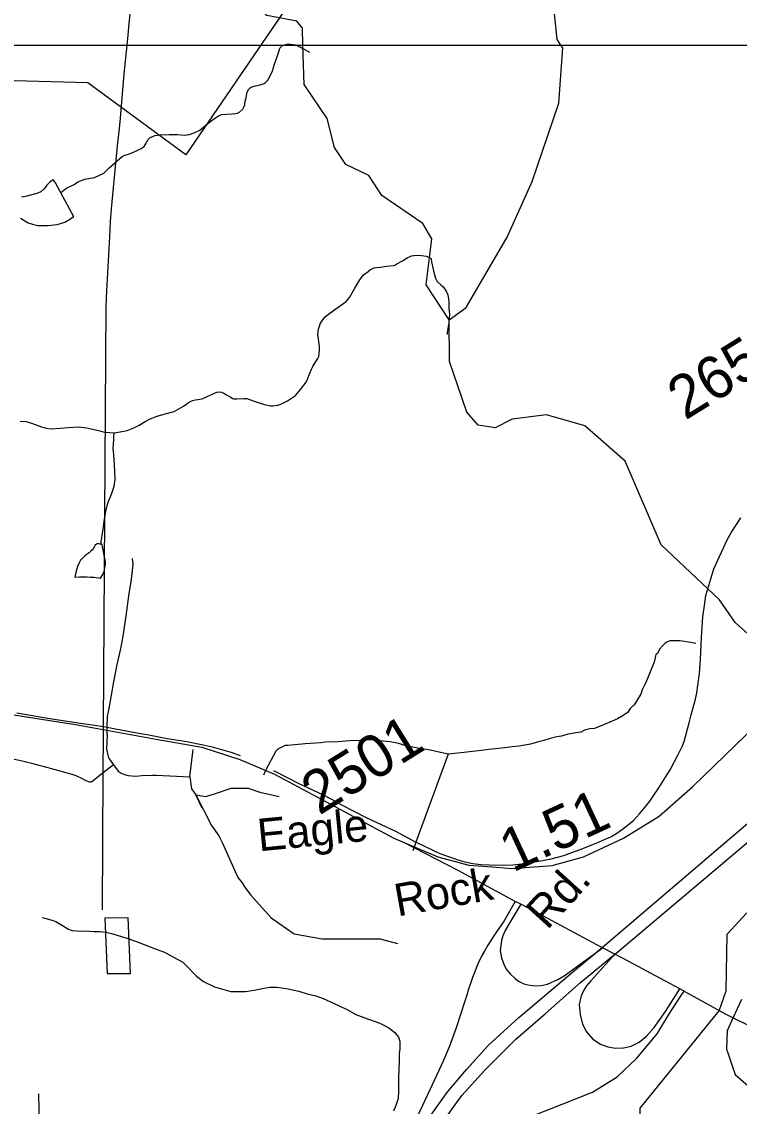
# Model space of a CAD drawing. Extents: x 2001466 to 31450019, y -30647475 to 847247.
# Drawn here: x 2162401 to 2166604, y 739390 to 745745 of the extents above; entities that cross this region are included whole.
import ezdxf

# ---------------------------------------------------------------- set-up
doc = ezdxf.new("R2010")
doc.units = 0
for name, color, linetype in [('Exist Boundary Political City Limit New', 7, 'Continuous'), ('Exist Hydrographic Creek Single Shore', 7, 'Continuous'), ('Exist Hydrographic Misc Water Feature', 7, 'Continuous'), ('Exist Railroad Mainline', 7, 'Continuous'), ('Exist Road Non-System Type 51', 7, 'Continuous'), ('Exist Road Primary US Divided Attributed', 7, 'Continuous'), ('Exist Road Secondary Mileage Hundredths English Label', 7, 'Continuous'), ('Exist Road Secondary Type 51 Attributed', 7, 'Continuous'), ('Exist Road Secondary Type 51 Label', 7, 'Continuous'), ('Exist Road Secondary Type 51 Number Label', 7, 'Continuous'), ('Exist Utilities Electrical Transmission Line', 7, 'Continuous'), ('Map Preparation Boundary City Limit Buffer Line', 7, 'Continuous'), ('Map Preparation Inset Cut Line', 7, 'Continuous'), ('Prop Road Primary Interstate Projected', 7, 'Continuous')]:
    doc.layers.add(name, color=color, linetype=linetype)

msp = doc.modelspace()

# ---------------------------------------------------------------- linework, layer by layer
at = {"layer": 'Exist Boundary Political City Limit New'}
for points in [[(2164230.2, 746238.7), (2163362.8, 744964.4), (2162788, 745386.6), (2162358.5, 745397.8), (2162214.8, 745401.6), (2161798, 745414.6), (2161448.2, 745425.4), (2161453.5, 745449.6), (2161460, 745477.3), (2161471, 745513.6), (2161483.8, 745557.1), (2161497.8, 745598.2), (2161510, 745636.6), (2161715.8, 745588.2), (2161908, 745524.3), (2162043, 745935)], [(2166616, 740015.5), (2166566, 739906.6), (2166532, 739832.9), (2166528, 739724.9), (2166537.8, 739697.4), (2166560, 739633.9), (2166580, 739576.6), (2166717.8, 739454.6)]]:
    msp.add_lwpolyline(points, dxfattribs=at)
at = {"layer": 'Exist Hydrographic Creek Single Shore'}
for points in [[(2165559.1, 745607.9), (2165536.2, 745641.5), (2165510.1, 745907.8), (2165583.1, 746185), (2165583.1, 746309.8), (2165515.1, 746458.7), (2165440.2, 746565.3), (2165380.1, 746865), (2165262.2, 746972.4), (2165127.1, 747414.7), (2165126.8, 747475)], [(2164048.1, 745607.9), (2164045, 745708.1), (2164011.2, 745748.1), (2163836.1, 745781.2), (2163778.1, 745857.9), (2163760.2, 746097.7), (2163726.2, 746173.9), (2163559.1, 746206.9), (2163417.2, 746347.5), (2163240.2, 746571), (2163198.2, 746676.8), (2163154.3, 746922.1)], [(2164904.2, 743997.8), (2164770.1, 744203.9), (2164802.1, 744472.2), (2164751, 744561.9), (2164509.1, 744727.6), (2164433.2, 744844), (2164299.1, 744909), (2164232.1, 745008.8), (2164189.2, 745177), (2164055.1, 745376.6), (2164048.1, 745607.9)], [(2164904.2, 743997.8), (2165004.1, 744071.2), (2165243.2, 744482.9), (2165391.2, 744807.9), (2165547.1, 745267.3), (2165570.2, 745591.6), (2165559.1, 745607.9)], [(2166673.2, 742141), (2166580.1, 742224.8), (2166488, 742358), (2166145.2, 742679.9), (2165934.2, 743169.7), (2165699.2, 743377.9), (2165474.1, 743441.5), (2165274.1, 743416.1), (2165174.1, 743365.7), (2165074.2, 743380.9), (2165007.2, 743457.6), (2164906.1, 743755), (2164904.2, 743997.8)], [(2166285, 738405.8), (2166258.2, 738757.4), (2166216.1, 738856.6), (2166023.2, 739113.2), (2166022.2, 739379), (2166485.2, 739950.1), (2166526.2, 740067.4), (2166532.1, 740398.6), (2166648.2, 740524.2)]]:
    msp.add_lwpolyline(points, dxfattribs=at)
at = {"layer": 'Exist Hydrographic Misc Water Feature'}
for points in [[(2162630.8, 744743), (2162638.4, 744751.1), (2162658.5, 744767.2), (2162708.5, 744791.3), (2162730.3, 744807.4), (2162770, 744821.7), (2162826.2, 744831.9), (2162882, 744858.3), (2162911.7, 744886.7), (2162991.5, 744956.9), (2163019, 744967), (2163031.3, 744971.2), (2163077.2, 744991.4), (2163101, 745001.6), (2163117, 745013.8), (2163128.9, 745033.9), (2163133.2, 745041.8), (2163140.6, 745055.7), (2163150.8, 745063.9), (2163180.8, 745078), (2163196.7, 745080), (2163218.3, 745084.1), (2163242.3, 745082.5), (2163264.2, 745084.4), (2163312.4, 745084.9), (2163352.6, 745080.8), (2163384.2, 745084.9), (2163410.2, 745093.2), (2163444.5, 745109.5), (2163468, 745129.5), (2163509.9, 745163.7), (2163535.9, 745182.1), (2163554.2, 745193.9), (2163569.9, 745202.1), (2163599.5, 745204.1), (2163633.7, 745204.6), (2163653.6, 745206.5), (2163663.7, 745208.6), (2163677.8, 745216.6), (2163695.2, 745233), (2163701.6, 745244.7), (2163707.3, 745258.8), (2163709.4, 745278.8), (2163713.1, 745290.8), (2163720.9, 745333), (2163730.7, 745348.9), (2163738.9, 745357), (2163749, 745363.2), (2163770.7, 745369.3), (2163796.7, 745375.5), (2163820.7, 745383.6), (2163826.9, 745387.5), (2163842.3, 745403.5), (2163858.5, 745431.9), (2163869.9, 745457.7), (2163881.8, 745495.7), (2163903.4, 745556.1), (2163913.2, 745589.9), (2163927.3, 745606), (2163953.4, 745614.2), (2163975.1, 745614.2), (2163989.7, 745612.4), (2164001.4, 745608.6), (2164011.2, 745606.3), (2164023.3, 745600.4), (2164031.3, 745596.8), (2164039.1, 745592.8), (2164055.1, 745584.7), (2164085.4, 745567.1)], [(2162630.8, 744743), (2162598.4, 744801), (2162588.4, 744814.7), (2162584.3, 744818.5), (2162572.4, 744810.6), (2162562.5, 744802.7), (2162548.4, 744786.6), (2162532.6, 744766.3), (2162512.7, 744748.2), (2162488.9, 744738), (2162452.8, 744728.1), (2162422.7, 744721.6), (2162398.7, 744717.6)], [(2162393.8, 744593.8), (2162437.6, 744566.1), (2162463.5, 744558.1), (2162495.9, 744550.4), (2162555.8, 744550.6), (2162607.8, 744557), (2162653.6, 744571.2), (2162685.6, 744589.4), (2162697.4, 744599.4), (2162705.2, 744601.5), (2162630.8, 744743)], [(2162944.3, 743337), (2162978.2, 743341.2), (2163018.4, 743349.4), (2163057.9, 743365.7), (2163087.9, 743381.8), (2163124, 743402.3), (2163153.9, 743418.5), (2163194.1, 743434.8), (2163241.4, 743447), (2163293.5, 743461.1), (2163349.1, 743493.3), (2163383.3, 743517.7), (2163401.2, 743525.5), (2163419.2, 743529.7), (2163457.4, 743536.1), (2163505.4, 743556.4), (2163528.9, 743568.3), (2163542.7, 743574.3), (2163556.8, 743576.6), (2163570.8, 743574.5), (2163584.7, 743568.7), (2163600.9, 743559), (2163621, 743547), (2163637.2, 743536.9), (2163643.4, 743535.2), (2163661.2, 743535.3), (2163701.2, 743537.4), (2163719.4, 743537.5), (2163735.4, 743531.4), (2163763.1, 743521.9), (2163791.2, 743512), (2163823.2, 743502.3), (2163859.7, 743494.4), (2163871.6, 743494.1), (2163883.1, 743496.5), (2163901.1, 743498.6), (2163919.1, 743504.8), (2163957.1, 743523), (2164004.9, 743555.1), (2164034.4, 743589.2), (2164066.4, 743633.4), (2164074.6, 743651.3), (2164088.3, 743685.3), (2164097.7, 743709.8), (2164105.9, 743725.6), (2164123.4, 743753.8), (2164135.9, 743771.8), (2164141.6, 743783.9), (2164143.7, 743803.9), (2164145.5, 743819.9), (2164145.3, 743841.8), (2164141.4, 743871.6), (2164136.7, 743897.8), (2164134.9, 743911.9), (2164136.7, 743929.9), (2164138.6, 743943.8), (2164144.9, 743961.9), (2164148.6, 743973.9), (2164162.5, 743995.8), (2164178.1, 744016.1), (2164204.4, 744038.1), (2164239.8, 744062.3), (2164301.6, 744106.5), (2164319.6, 744128.6), (2164351.4, 744183), (2164380.9, 744232.9), (2164403.1, 744261.2), (2164428.9, 744281.2), (2164444.5, 744293.4), (2164464.4, 744303.4), (2164478.3, 744305.4), (2164500.5, 744307.7), (2164538.6, 744312.1), (2164576.1, 744316.1), (2164586.4, 744318.2), (2164598.3, 744326.2), (2164630.3, 744344.5), (2164658.4, 744362.5), (2164684.2, 744372.8), (2164710.4, 744376.9), (2164742.4, 744374.9), (2164772.4, 744371.3), (2164796.4, 744359.5)], [(2164796.4, 744359.5), (2164798.2, 744355.2), (2164800.1, 744335.4), (2164806.4, 744313.4), (2164814.6, 744275.6), (2164824.7, 744241.7), (2164834.9, 744223.5), (2164855, 744203.8), (2164869.2, 744191.9), (2164887.4, 744166.1), (2164897.2, 744143.9), (2164903.2, 744108.1), (2164901.8, 744066.1), (2164905.9, 744032.2), (2164906.1, 744028.2), (2164902.2, 743982.1), (2164892.5, 743923.9), (2164892.7, 743912.1)], [(2162391.9, 743403.9), (2162426.2, 743402), (2162452.4, 743394.4), (2162484.6, 743382.6), (2162516.6, 743370.9), (2162544.5, 743363), (2162572.4, 743359.2), (2162626.7, 743363.2), (2162674.5, 743367.7), (2162730.5, 743371.8), (2162782.3, 743366.4), (2162814.5, 743358.3), (2162858.4, 743348.8), (2162886.5, 743340.9), (2162944.3, 743337)], [(2162866, 742682.8), (2162866.2, 742699), (2162871.7, 742735.1), (2162877.7, 742771.1), (2162883.6, 742818.9), (2162893.1, 742875), (2162904.8, 742923.2), (2162926.5, 742977.1), (2162941.9, 743023.4), (2162947.6, 743063.1), (2162945.6, 743109.3), (2162943.3, 743151.4), (2162939.4, 743207.2), (2162936.7, 743245.3), (2162940.8, 743295), (2162940.6, 743319.3), (2162944.3, 743337)], [(2162866, 742682.8), (2162846.1, 742688.6), (2162838.3, 742684.5), (2162830.1, 742678.9), (2162824.4, 742666.8), (2162816.4, 742652.6), (2162806.3, 742642.8), (2162796.5, 742632.5), (2162772.5, 742616.6), (2162756.7, 742602.4), (2162744.8, 742590.4), (2162736.6, 742574.2), (2162727, 742552.1), (2162717.1, 742517.9), (2162711.6, 742490), (2162739.5, 742492.2), (2162759.6, 742492.4), (2162783.4, 742492.5), (2162803.5, 742490.7), (2162825.6, 742490.6), (2162861.7, 742485.1), (2162875, 742507), (2162883.2, 742523.2), (2162886.9, 742542.9), (2162890.8, 742569.1), (2162890.6, 742582.9), (2162882.8, 742617), (2162878.1, 742651), (2162874.2, 742671), (2162872.2, 742681.1), (2162866, 742682.8)], [(2162520.5, 740495.5), (2162536.9, 740491.8), (2162570.5, 740481.8), (2162600.7, 740472), (2162630.8, 740456.1), (2162675.1, 740428.3), (2162684.9, 740424.4), (2162696.6, 740420.6), (2162724.9, 740418.8), (2162748.7, 740416.8), (2162772.9, 740419.2), (2162796.9, 740417.2), (2162822.9, 740415.3), (2162857, 740413.4), (2162895.1, 740409.6), (2162926.9, 740402), (2162985.1, 740384.3), (2163017.1, 740374.6), (2163067.4, 740356.8), (2163117.4, 740339.1), (2163173.4, 740317.3), (2163237.3, 740293.8), (2163289.4, 740264), (2163344, 740234.3), (2163376.2, 740202.6), (2163411.8, 740164.8), (2163424.4, 740152.8), (2163466.2, 740120.9), (2163528.9, 740089.5), (2163624.7, 740062), (2163684.6, 740062.3), (2163710.6, 740062.4), (2163762.5, 740070.8), (2163810.7, 740081), (2163854.6, 740087.3), (2163894.5, 740087.4), (2163960.6, 740077.8), (2164024.5, 740064.4), (2164072.9, 740048.6), (2164122.4, 740036.7), (2164166.8, 740021), (2164226.7, 739995.3), (2164271.2, 739973.6), (2164307.3, 739958), (2164357.1, 739928.1), (2164405.1, 739910.3), (2164491.4, 739879.1), (2164509.5, 739871), (2164551.7, 739849.2), (2164585.4, 739823.5), (2164607.9, 739795.7), (2164616.3, 739771.7), (2164616.1, 739749.9), (2164614.5, 739727.8), (2164612.4, 739699.7), (2164610.6, 739653.7), (2164608.9, 739607.7), (2164606.9, 739559.8), (2164607.9, 739511.8), (2164607.7, 739477.7), (2164605.9, 739435.9), (2164592.3, 739395.7), (2164578.6, 739361.7)]]:
    msp.add_lwpolyline(points, dxfattribs=at)
at = {"layer": 'Exist Railroad Mainline'}
for points in [[(2163875.9, 741358.2), (2163962.6, 741313.2), (2164020.8, 741283.8), (2164165.5, 741215.2), (2164215.8, 741189.8), (2164274.3, 741156.4), (2164417.2, 741081.9), (2164505.5, 741040.9), (2164589.9, 741001.8), (2164709.3, 740937.9), (2164714.7, 740935), (2164849.4, 740870.5), (2164899.6, 740853), (2164955.2, 740834.5), (2164995.7, 740821.9), (2165042.1, 740812.5), (2165089, 740807.2), (2165138.2, 740805.6), (2165224.3, 740802.4), (2165276.4, 740804.9), (2165348.1, 740812.2), (2165450.1, 740830.8), (2165502.1, 740840.5), (2165575.8, 740860.2), (2165623.6, 740876.6), (2165677.4, 740897.3), (2165779, 740938.2), (2165818.9, 740954.8), (2165850.6, 740969.1), (2165856.7, 740973), (2165881, 740986.1), (2165920.2, 741014.9), (2165983.8, 741064.4), (2166019.4, 741102.9), (2166058.9, 741151.2), (2166078.7, 741177.4), (2166102.2, 741213.8), (2166131.9, 741255.9), (2166171.2, 741318.5), (2166198.6, 741360.8), (2166224.3, 741411), (2166241.9, 741443.3), (2166269.2, 741497.5), (2166279.8, 741527.5), (2166309.9, 741637.8), (2166321.4, 741684), (2166346.3, 741776.3), (2166354.1, 741812.3), (2166367, 741898.4), (2166370.8, 741926.6), (2166375.9, 742010.7), (2166382.5, 742136.7), (2166389.2, 742258.8), (2166400.6, 742324.9), (2166408, 742383), (2166454.4, 742539.4), (2166532.6, 742708.4), (2166558.2, 742754.6), (2166613.3, 742839.1)], [(2162371.9, 741696.4), (2162566.3, 741662.4), (2162770.9, 741630.6), (2162828.9, 741623.2), (2162876.9, 741615.6), (2162880.3, 741615), (2162901.9, 741611.1), (2162949.1, 741602.5), (2163097.4, 741574.1), (2163145.5, 741566.5), (2163251.8, 741545.7), (2163368, 741527), (2163464.2, 741508), (2163516.4, 741496.5), (2163598.7, 741473.2), (2163626.7, 741465.7), (2163680.9, 741446.1)]]:
    msp.add_lwpolyline(points, dxfattribs=at)
at = {"layer": 'Exist Road Non-System Type 51'}
for p, q in [((2162901.1, 741568.1), (2162901.9, 741611.1)), ((2163384.5, 741320.5), (2163404.8, 741480.6)), ((2164898.7, 741453.4), (2164709.3, 740937.9)), ((2162938.5, 741391.8), (2162878.6, 741344.2)), ((2163457.8, 741136.2), (2163421.5, 741215.3)), ((2164709.3, 740937.9), (2164690.7, 740887.3))]:
    msp.add_line(p, q, dxfattribs=at)
for points in [[(2162901.9, 741611.1), (2162903.1, 741673.7), (2162912.5, 741721.7), (2162940.9, 741878.1), (2162958, 741968.1), (2162967.5, 742012.3), (2162978.9, 742062.5), (2162988.3, 742112.5), (2162996, 742156.5), (2163005.3, 742210.7), (2163012.8, 742262.8), (2163029.3, 742394.8), (2163042.7, 742463.1), (2163048.1, 742511), (2163053.6, 742565.1), (2163050.3, 742599.7)], [(2166348, 742101), (2166319.1, 742107.8), (2166293, 742111.5), (2166271.1, 742115.2), (2166252.9, 742117.2), (2166230.9, 742116.8), (2166208.9, 742116.7), (2166196.9, 742116.5), (2166179, 742110.3), (2166167.2, 742102.1), (2166153.4, 742088), (2166135.5, 742067.8), (2166125.7, 742045.8), (2166113.9, 742037.6), (2166104.2, 741993.4), (2166055.6, 741873), (2166034.1, 741830.9), (2166026.4, 741804.6), (2166012.5, 741782.5), (2166000.7, 741764.4), (2165986.9, 741742.3), (2165965.2, 741720.1), (2165951.4, 741700), (2165951.4, 741698), (2165925.7, 741681.7), (2165909.8, 741669.4), (2165909.6, 741671.4), (2165889.8, 741661.3), (2165859.9, 741646.9), (2165832.1, 741634.6), (2165798.3, 741622.3), (2165754.5, 741603.8), (2165728.4, 741601.6), (2165696.5, 741593.2), (2165674.7, 741583.1), (2165646.6, 741578.6), (2165592.8, 741568.2), (2165562.8, 741559.8), (2165534.9, 741555.5), (2165494.9, 741545.2), (2165459.1, 741532.7), (2165427.1, 741526.4), (2165381.2, 741511.9), (2165313.4, 741501.1), (2165273.3, 741496.7), (2165229.4, 741490.2), (2165135.7, 741481.3), (2165093.7, 741474.8), (2165041.6, 741468.3), (2164989.7, 741463.7), (2164898.7, 741453.4)], [(2162901.1, 741568.1), (2162897.8, 741483.4), (2162907.5, 741439.6), (2162912.2, 741426.1), (2162938.5, 741391.8)], [(2164898.7, 741453.4), (2164783.5, 741479.5), (2164721.5, 741488.8), (2164645.2, 741504), (2164615.2, 741513.8), (2164589.1, 741519.5), (2164557, 741525.2), (2164440.9, 741538), (2164410.9, 741535.6), (2164380.8, 741533.2), (2164324.8, 741530.7), (2164298.8, 741530.5), (2164254.9, 741526), (2164178.8, 741523.1), (2164153, 741518.9), (2164061.1, 741514), (2163959.1, 741504.8), (2163943.1, 741504.6), (2163931.2, 741498.4), (2163909.3, 741486.3), (2163897.4, 741478.1), (2163889.4, 741470.1), (2163828.7, 741357.3), (2163815.9, 741329.8)], [(2162878.6, 741344.2), (2162811.1, 741290.6), (2162805.8, 741288.7), (2162799, 741288.4), (2162779, 741296.3), (2162752.9, 741310), (2162718.8, 741325.7), (2162696.6, 741333.3), (2162590.2, 741364.3), (2162534.1, 741379.7), (2162502.1, 741387.3), (2162459.9, 741399), (2162427.7, 741406.6), (2162420, 741409), (2162367.6, 741419.9), (2162345.7, 741423.7), (2162313.6, 741429.4), (2162275.3, 741437), (2162229.3, 741444.5), (2162198.4, 741450.5)], [(2162938.5, 741391.8), (2162966.6, 741354.2), (2162983.1, 741342.9), (2163002.7, 741334.7), (2163024.8, 741328.8), (2163068.7, 741325.3), (2163104.8, 741327.8), (2163166.8, 741330.5), (2163190.8, 741330.6), (2163384.5, 741320.5)], [(2163384.5, 741320.5), (2163394.4, 741250.3), (2163421.5, 741215.3)], [(2163421.5, 741215.3), (2163479.3, 741206), (2163535.9, 741223.3), (2163628.2, 741254.7), (2163726.7, 741254.7), (2163795.6, 741230), (2163908.8, 741205.4)], [(2163421.5, 741215.3), (2163511.9, 741036.1), (2163554.7, 740974.6), (2163577, 740932.7), (2163667.3, 740731.7), (2163691.6, 740700), (2163705.9, 740676.1), (2163742.3, 740626.6), (2163861.6, 740493.5), (2163997.4, 740400.2), (2164159.9, 740370.6), (2164258.4, 740370.6), (2164386.4, 740370.6), (2164499.6, 740370.6), (2164601.6, 740344.3)], [(2162505.8, 739283.4), (2162500.9, 739463.2)]]:
    msp.add_lwpolyline(points, dxfattribs=at)
at = {"layer": 'Exist Road Primary US Divided Attributed'}
for points in [[(2165867.5, 740274.7), (2166870.4, 741122.1), (2167333.7, 741522.5), (2167567.2, 741768.5), (2167692.7, 741921.5), (2167824, 742117.2), (2167941.8, 742315.2), (2168063.5, 742586.9), (2168122.6, 742744.4), (2168171.4, 742910.8), (2168186.3, 742970.9), (2168197.5, 743023.6)], [(2165799.7, 740320.7), (2166639.8, 741037.1), (2167019, 741357.6), (2167287.1, 741594.9), (2167407.2, 741709.6), (2167629.3, 741973), (2167824, 742264.7), (2167941.8, 742486), (2167991, 742614.1), (2168075, 742847.9), (2168100.8, 742933.1)], [(2164688.7, 739164.1), (2164809.5, 739353), (2164896.8, 739476.6), (2165007.7, 739607.2), (2165135.6, 739747.8), (2165312.6, 739909.7), (2165626.3, 740175.3), (2165799.7, 740320.7)], [(2164529.3, 738688.5), (2164723.5, 739054.2), (2164766.4, 739131.8), (2164820.2, 739228.6), (2164883, 739319.9), (2164979.4, 739453.8), (2165112.8, 739601.5), (2165218, 739706.6), (2165294.7, 739783.3), (2165468.1, 739933.8), (2165674.3, 740115.4), (2165875, 740280.8)]]:
    msp.add_lwpolyline(points, dxfattribs=at)
at = {"layer": 'Exist Road Secondary Type 51 Attributed'}
for points in [[(2161197.6, 742186), (2161304.3, 742144.1), (2161514.1, 742001.7), (2161834.3, 741825.8), (2162014.3, 741758.8), (2162240.3, 741702.2), (2162716.4, 741626.9), (2163187.3, 741541), (2163455.2, 741494.9), (2163679.1, 741421.6), (2163882.1, 741335.8), (2164159.4, 741187.1), (2164580, 740960.9), (2164837.4, 740852), (2165019.5, 740803.8), (2165181.7, 740791.2)], [(2165181.7, 740791.2), (2165271.7, 740782.9), (2165508.2, 740801.7), (2165690.2, 740852), (2165924.6, 740960.9), (2166133.9, 741090.7), (2166331.7, 741264.6), (2166704.2, 741624.8), (2166963.1, 741869.8)]]:
    msp.add_lwpolyline(points, dxfattribs=at)
at = {"layer": 'Exist Utilities Electrical Transmission Line'}
for p, q in [((2162878.6, 741344.2), (2162880, 741570.3)), ((2162880, 741570.3), (2162880.3, 741615)), ((2162873.7, 740541.2), (2162878.6, 741344.2))]:
    msp.add_line(p, q, dxfattribs=at)
for points in [[(2163017.6, 745607.9), (2163023.6, 745666.6), (2163027.2, 745712.7), (2163043.5, 745874.9), (2163081.5, 746253.3), (2163088.7, 746331.4), (2163119.3, 746655.7), (2163124.6, 746719.8), (2163139.7, 746809.9), (2163150.9, 746890), (2163154.3, 746922.1)], [(2162880.3, 741615), (2162893.7, 743777.2), (2162894.4, 744077.2), (2162899.5, 744167.3), (2162916.2, 744485.5), (2162921.2, 744573.6), (2162926.5, 744647.7), (2162962.5, 745018.1), (2162973.4, 745120), (2162978.9, 745180.1), (2163000.2, 745440.5), (2163017.6, 745607.9)], [(2162901.6, 740167.5), (2163037.6, 740168.9), (2163024.3, 740494.7), (2162888.3, 740493.3), (2162901.6, 740167.5)]]:
    msp.add_lwpolyline(points, dxfattribs=at)
at = {"layer": 'Map Preparation Boundary City Limit Buffer Line'}
for points in [[(2164230.2, 746238.7), (2163362.8, 744964.4), (2162788, 745386.6), (2162358.5, 745397.8), (2162214.8, 745401.6), (2161798, 745414.6), (2161448.2, 745425.4), (2161453.5, 745449.6), (2161460, 745477.3), (2161471, 745513.6), (2161483.8, 745557.1), (2161497.8, 745598.2), (2161510, 745636.6), (2161715.8, 745588.2), (2161908, 745524.3), (2162043, 745935)], [(2166616, 740015.5), (2166566, 739906.6), (2166532, 739832.9), (2166528, 739724.9), (2166537.8, 739697.4), (2166560, 739633.9), (2166580, 739576.6), (2166717.8, 739454.6)]]:
    msp.add_lwpolyline(points, dxfattribs=at)
at = {"layer": 'Map Preparation Inset Cut Line'}
for p, q in [((2161442.2, 745607.9), (2163017.6, 745607.9)), ((2163017.6, 745607.9), (2164048.1, 745607.9)), ((2164048.1, 745607.9), (2165559.1, 745607.9)), ((2165559.1, 745607.9), (2166714.9, 745607.9))]:
    msp.add_line(p, q, dxfattribs=at)
at = {"layer": 'Prop Road Primary Interstate Projected'}
for p, q in [((2165324.6, 740573.9), (2165291.6, 740589.8)), ((2165875, 740280.8), (2165795.1, 740323.2)), ((2166280.2, 740065.5), (2166255.8, 740078.4))]:
    msp.add_line(p, q, dxfattribs=at)
for points in [[(2165291.6, 740589.8), (2164956.1, 740772.2), (2164638.6, 740936.1)], [(2165291.6, 740589.8), (2165226.4, 740477.7), (2165182.1, 740413.2), (2165161.2, 740382.6), (2165130.2, 740333.9), (2165112.2, 740303.9), (2165094.2, 740269.1), (2165076.2, 740231.9), (2165064.2, 740204.8), (2165055.3, 740178.3), (2165041.8, 740145.7), (2165030.9, 740115.8), (2165016.6, 740076.5), (2165007.1, 740040.5), (2164991.5, 739994.4), (2164972.5, 739933.3), (2164946, 739850.5), (2164906.4, 739743), (2164868.7, 739653.7), (2164804.5, 739515.5), (2164748.6, 739394.1), (2164673.2, 739239.3)], [(2165324.6, 740573.9), (2165253, 740457.4), (2165232.9, 740420.9), (2165217.8, 740389.4), (2165210.2, 740361.7), (2165206.4, 740332.8), (2165203.9, 740302.6), (2165210.2, 740261), (2165225.3, 740223.3), (2165237.9, 740193.1), (2165263.1, 740164.1), (2165288.3, 740140.2), (2165311, 740122.6), (2165341.2, 740108.7), (2165376.5, 740099.9), (2165411.7, 740096.2), (2165443.2, 740097.4), (2165479.7, 740106.2), (2165540.9, 740132.7), (2165578.7, 740155.3), (2165800.2, 740316.5)], [(2165795.1, 740323.2), (2165401.9, 740534.2), (2165324.6, 740573.9)], [(2165875, 740280.8), (2165733.4, 740125.8), (2165709.4, 740095.2), (2165693.6, 740070.7), (2165681.8, 740045.1), (2165675.7, 740029.8), (2165666.5, 739986.9), (2165670.6, 739927.7), (2165684.9, 739870.5), (2165709.4, 739825.6), (2165746.2, 739782.7), (2165791.2, 739754.1), (2165834.1, 739737.8), (2165879, 739731.7), (2165926, 739733.7), (2165971, 739741.9), (2166018, 739766.4), (2166060.9, 739801.1), (2166105.9, 739852.2), (2166170.9, 739945.2), (2166255.8, 740078.4)], [(2166255.8, 740078.4), (2166166.5, 740126.1), (2165956.8, 740238.1), (2165875, 740280.8)], [(2164529.3, 738688.5), (2164753.1, 738950.6), (2164816.6, 739012), (2164979.1, 739138.9), (2165125.4, 739233.6), (2165358.9, 739321.2), (2165482.3, 739370), (2165744.3, 739472.4), (2165887.4, 739563.3), (2166003.6, 739672), (2166122.5, 739814.9), (2166190.6, 739927.6), (2166258.7, 740033), (2166279.9, 740065.5)], [(2166280.2, 740065.5), (2166524.2, 739930), (2166702.7, 739842)]]:
    msp.add_lwpolyline(points, dxfattribs=at)

# ---------------------------------------------------------------- texts
at = {"layer": 'Exist Road Secondary Mileage Hundredths English Label'}
msp.add_text('1.51', height=250, rotation=24.92028, dxfattribs=at).set_placement((2165275.9, 740758.3))
at = {"layer": 'Exist Road Secondary Type 51 Label'}
for s, rotation, p in [('Eagle', 5.60039, (2163790.4, 740883.8)), ('Rock', 10.09721, (2164601.7, 740502.2)), ('Rd.', 47.82945, (2165478.8, 740418.5))]:
    msp.add_text(s, height=190, rotation=rotation, dxfattribs=at).set_placement(p)
at = {"layer": 'Exist Road Secondary Type 51 Number Label'}
for s, p in [('2655', (2166287, 743407)), ('2501', (2164142.7, 741092.2))]:
    msp.add_text(s, height=250, rotation=31.91803, dxfattribs=at).set_placement(p)

doc.saveas('drawing.dxf')
